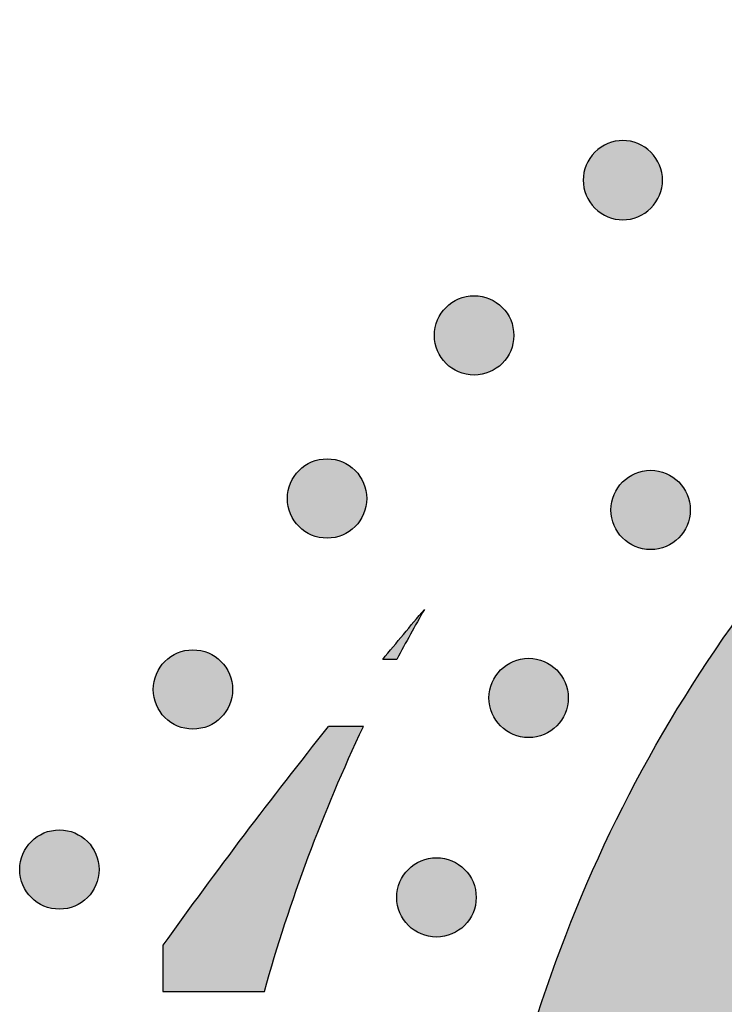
# Model space of a CAD drawing. Header units: millimetres. Extents: x -3873 to -97, y 912 to 4165.
# Tile 633 of 656: x -542 to -511, y 4055 to 4099. Entities that reach past the tile are written whole.
import ezdxf

# ---------------------------------------------------------------- set-up
doc = ezdxf.new("R2010")
doc.units = ezdxf.units.MM
doc.layers.add('pattern', color=7, linetype='Continuous', true_color=0x000000)

msp = doc.modelspace()

# ---------------------------------------------------------------- hatches: boundary and pattern name
at = {"layer": 'pattern'}
for points in [[(-415.6, 4090.571), (-409.846, 4075.546), (-424.072, 4081.112), (-426.581, 4082.047), (-429.127, 4082.903), (-431.709, 4083.678), (-434.321, 4084.37), (-436.961, 4084.978), (-439.623, 4085.5), (-442.304, 4085.934), (-444.999, 4086.281), (-447.704, 4086.538), (-450.414, 4086.707), (-453.126, 4086.786), (-455.834, 4086.776), (-458.535, 4086.678), (-461.224, 4086.492), (-463.897, 4086.22), (-466.55, 4085.862), (-467.544, 4085.702), (-468.538, 4085.522), (-469.531, 4085.321), (-470.522, 4085.101), (-471.511, 4084.86), (-472.497, 4084.6), (-473.48, 4084.319), (-474.458, 4084.018), (-475.432, 4083.698), (-476.401, 4083.358), (-477.364, 4082.997), (-478.321, 4082.618), (-479.271, 4082.219), (-480.213, 4081.801), (-481.146, 4081.364), (-482.071, 4080.908), (-482.987, 4080.434), (-483.893, 4079.941), (-484.789, 4079.431), (-485.673, 4078.904), (-486.546, 4078.359), (-487.408, 4077.797), (-488.256, 4077.219), (-489.092, 4076.626), (-489.915, 4076.016), (-490.724, 4075.392), (-491.519, 4074.753), (-492.3, 4074.099), (-493.065, 4073.432), (-493.815, 4072.752), (-494.55, 4072.059), (-495.269, 4071.354), (-495.974, 4070.635), (-496.667, 4069.9), (-497.347, 4069.15), (-498.014, 4068.384), (-498.668, 4067.604), (-499.307, 4066.809), (-499.931, 4066), (-500.541, 4065.177), (-501.135, 4064.341), (-501.713, 4063.492), (-502.274, 4062.631), (-502.819, 4061.758), (-503.347, 4060.873), (-503.857, 4059.978), (-504.349, 4059.072), (-504.823, 4058.156), (-505.279, 4057.231), (-505.716, 4056.297), (-506.134, 4055.355), (-506.533, 4054.406), (-506.913, 4053.449), (-507.273, 4052.486), (-507.613, 4051.517), (-507.934, 4050.543), (-508.234, 4049.564), (-508.515, 4048.582), (-508.776, 4047.596), (-509.016, 4046.607), (-509.237, 4045.615), (-509.437, 4044.623), (-509.617, 4043.629), (-509.778, 4042.635), (-510.135, 4039.982), (-510.408, 4037.309), (-510.593, 4034.62), (-510.691, 4031.919), (-510.701, 4029.211), (-510.622, 4026.499), (-510.453, 4023.789), (-510.196, 4021.084), (-509.849, 4018.388), (-509.415, 4015.708), (-508.893, 4013.045), (-508.285, 4010.406), (-507.593, 4007.794), (-506.818, 4005.212), (-505.962, 4002.665), (-505.027, 4000.157), (-499.461, 3985.93), (-514.486, 3991.685), (-515.152, 3993.211), (-515.792, 3994.753), (-516.406, 3996.309), (-516.993, 3997.88), (-517.554, 3999.463), (-518.088, 4001.059), (-518.593, 4002.666), (-519.071, 4004.285), (-519.521, 4005.914), (-519.941, 4007.553), (-520.333, 4009.201), (-520.696, 4010.856), (-521.029, 4012.519), (-521.332, 4014.189), (-521.605, 4015.864), (-521.848, 4017.544), (-522.062, 4019.228), (-522.244, 4020.915), (-522.397, 4022.605), (-522.519, 4024.297), (-522.611, 4025.989), (-522.672, 4027.682), (-522.704, 4029.373), (-522.705, 4031.063), (-522.675, 4032.751), (-522.616, 4034.435), (-522.527, 4036.115), (-522.409, 4037.791), (-522.261, 4039.461), (-522.083, 4041.125), (-521.877, 4042.781), (-521.643, 4044.43), (-521.445, 4045.656), (-521.223, 4046.881), (-520.975, 4048.105), (-520.704, 4049.327), (-520.407, 4050.546), (-520.086, 4051.762), (-519.74, 4052.974), (-519.369, 4054.181), (-518.974, 4055.382), (-518.554, 4056.576), (-518.11, 4057.764), (-517.642, 4058.943), (-517.15, 4060.114), (-516.635, 4061.275), (-516.096, 4062.427), (-515.534, 4063.567), (-514.949, 4064.696), (-514.342, 4065.813), (-513.713, 4066.917), (-513.063, 4068.008), (-512.391, 4069.084), (-511.699, 4070.146), (-510.986, 4071.193), (-510.254, 4072.224), (-509.503, 4073.238), (-508.733, 4074.236), (-507.945, 4075.216), (-507.139, 4076.178), (-506.317, 4077.122), (-505.478, 4078.047), (-504.624, 4078.953), (-503.755, 4079.839), (-502.868, 4080.709), (-501.962, 4081.563), (-501.037, 4082.402), (-500.093, 4083.224), (-499.131, 4084.029), (-498.151, 4084.818), (-497.153, 4085.588), (-496.139, 4086.339), (-495.108, 4087.071), (-494.062, 4087.784), (-493, 4088.476), (-491.923, 4089.148), (-490.832, 4089.798), (-489.728, 4090.427), (-488.611, 4091.034), (-487.482, 4091.619), (-486.342, 4092.181), (-485.19, 4092.72), (-484.029, 4093.235), (-482.858, 4093.727), (-481.679, 4094.195), (-480.491, 4094.639), (-479.297, 4095.059), (-478.096, 4095.454), (-476.889, 4095.825), (-475.677, 4096.171), (-474.462, 4096.492), (-473.242, 4096.788), (-472.02, 4097.06), (-470.796, 4097.307), (-469.571, 4097.53), (-468.345, 4097.727), (-466.696, 4097.962), (-465.04, 4098.168), (-463.376, 4098.345), (-461.706, 4098.493), (-460.031, 4098.612), (-458.35, 4098.701), (-456.666, 4098.76), (-454.978, 4098.789), (-453.288, 4098.788), (-451.597, 4098.757), (-449.904, 4098.696), (-448.212, 4098.604), (-446.521, 4098.482), (-444.831, 4098.329), (-443.143, 4098.146), (-441.459, 4097.933), (-439.779, 4097.69), (-438.104, 4097.417), (-436.434, 4097.113), (-434.771, 4096.78), (-433.116, 4096.418), (-431.468, 4096.026), (-429.83, 4095.605), (-428.2, 4095.156), (-426.582, 4094.678), (-424.974, 4094.172), (-423.378, 4093.639), (-421.795, 4093.078), (-420.225, 4092.49), (-418.668, 4091.876), (-417.126, 4091.236)], [(-514.274, 4090.358), (-514.246, 4090.387), (-514.219, 4090.416), (-514.192, 4090.445), (-514.166, 4090.476), (-514.14, 4090.508), (-514.115, 4090.54), (-514.09, 4090.573), (-514.066, 4090.607), (-514.043, 4090.642), (-514.02, 4090.678), (-513.998, 4090.715), (-513.977, 4090.752), (-513.957, 4090.79), (-513.937, 4090.829), (-513.918, 4090.868), (-513.9, 4090.908), (-513.883, 4090.949), (-513.867, 4090.99), (-513.852, 4091.032), (-513.838, 4091.074), (-513.825, 4091.117), (-513.813, 4091.161), (-513.802, 4091.205), (-513.792, 4091.249), (-513.783, 4091.294), (-513.775, 4091.339), (-513.769, 4091.384), (-513.764, 4091.429), (-513.76, 4091.475), (-513.757, 4091.521), (-513.755, 4091.567), (-513.754, 4091.612), (-513.755, 4091.658), (-513.757, 4091.704), (-513.76, 4091.75), (-513.764, 4091.796), (-513.769, 4091.841), (-513.775, 4091.886), (-513.783, 4091.931), (-513.792, 4091.976), (-513.802, 4092.02), (-513.813, 4092.064), (-513.825, 4092.107), (-513.838, 4092.15), (-513.852, 4092.193), (-513.867, 4092.235), (-513.883, 4092.276), (-513.9, 4092.317), (-513.918, 4092.357), (-513.937, 4092.396), (-513.957, 4092.435), (-513.977, 4092.473), (-513.998, 4092.51), (-514.02, 4092.547), (-514.043, 4092.582), (-514.066, 4092.617), (-514.09, 4092.651), (-514.115, 4092.685), (-514.14, 4092.717), (-514.166, 4092.749), (-514.192, 4092.779), (-514.219, 4092.809), (-514.246, 4092.838), (-514.274, 4092.866), (-514.302, 4092.894), (-514.331, 4092.921), (-514.361, 4092.948), (-514.391, 4092.974), (-514.423, 4093), (-514.455, 4093.025), (-514.489, 4093.05), (-514.523, 4093.074), (-514.558, 4093.097), (-514.593, 4093.12), (-514.63, 4093.142), (-514.667, 4093.163), (-514.705, 4093.184), (-514.744, 4093.203), (-514.783, 4093.222), (-514.823, 4093.24), (-514.864, 4093.257), (-514.905, 4093.273), (-514.947, 4093.288), (-514.99, 4093.302), (-515.033, 4093.315), (-515.076, 4093.327), (-515.12, 4093.338), (-515.164, 4093.348), (-515.209, 4093.357), (-515.254, 4093.365), (-515.299, 4093.371), (-515.345, 4093.376), (-515.39, 4093.381), (-515.436, 4093.383), (-515.482, 4093.385), (-515.528, 4093.386), (-515.574, 4093.385), (-515.619, 4093.383), (-515.665, 4093.381), (-515.711, 4093.376), (-515.756, 4093.371), (-515.801, 4093.365), (-515.846, 4093.357), (-515.891, 4093.348), (-515.935, 4093.338), (-515.979, 4093.327), (-516.023, 4093.315), (-516.066, 4093.302), (-516.108, 4093.288), (-516.15, 4093.273), (-516.191, 4093.257), (-516.232, 4093.24), (-516.272, 4093.222), (-516.312, 4093.203), (-516.35, 4093.184), (-516.388, 4093.163), (-516.425, 4093.142), (-516.462, 4093.12), (-516.498, 4093.097), (-516.533, 4093.074), (-516.567, 4093.05), (-516.6, 4093.025), (-516.632, 4093), (-516.664, 4092.974), (-516.695, 4092.948), (-516.725, 4092.921), (-516.754, 4092.894), (-516.782, 4092.866), (-516.809, 4092.838), (-516.836, 4092.809), (-516.863, 4092.779), (-516.889, 4092.749), (-516.915, 4092.717), (-516.94, 4092.685), (-516.965, 4092.651), (-516.989, 4092.617), (-517.012, 4092.582), (-517.035, 4092.547), (-517.057, 4092.51), (-517.078, 4092.473), (-517.099, 4092.435), (-517.119, 4092.396), (-517.137, 4092.357), (-517.155, 4092.317), (-517.172, 4092.276), (-517.188, 4092.235), (-517.203, 4092.193), (-517.218, 4092.15), (-517.231, 4092.107), (-517.243, 4092.064), (-517.254, 4092.02), (-517.264, 4091.976), (-517.272, 4091.931), (-517.28, 4091.886), (-517.286, 4091.841), (-517.292, 4091.796), (-517.296, 4091.75), (-517.299, 4091.704), (-517.301, 4091.658), (-517.301, 4091.612), (-517.301, 4091.567), (-517.299, 4091.521), (-517.296, 4091.475), (-517.292, 4091.429), (-517.286, 4091.384), (-517.28, 4091.339), (-517.272, 4091.294), (-517.264, 4091.249), (-517.254, 4091.205), (-517.243, 4091.161), (-517.231, 4091.117), (-517.218, 4091.074), (-517.203, 4091.032), (-517.188, 4090.99), (-517.172, 4090.949), (-517.155, 4090.908), (-517.137, 4090.868), (-517.119, 4090.829), (-517.099, 4090.79), (-517.078, 4090.752), (-517.057, 4090.715), (-517.035, 4090.678), (-517.012, 4090.642), (-516.989, 4090.607), (-516.965, 4090.573), (-516.94, 4090.54), (-516.915, 4090.508), (-516.889, 4090.476), (-516.863, 4090.445), (-516.836, 4090.416), (-516.809, 4090.387), (-516.782, 4090.358), (-516.754, 4090.331), (-516.725, 4090.304), (-516.695, 4090.277), (-516.664, 4090.251), (-516.632, 4090.225), (-516.6, 4090.2), (-516.567, 4090.175), (-516.533, 4090.151), (-516.498, 4090.128), (-516.462, 4090.105), (-516.425, 4090.083), (-516.388, 4090.062), (-516.35, 4090.041), (-516.312, 4090.022), (-516.272, 4090.003), (-516.232, 4089.985), (-516.191, 4089.968), (-516.15, 4089.952), (-516.108, 4089.937), (-516.066, 4089.922), (-516.023, 4089.909), (-515.979, 4089.897), (-515.935, 4089.886), (-515.891, 4089.877), (-515.846, 4089.868), (-515.801, 4089.86), (-515.756, 4089.854), (-515.711, 4089.848), (-515.665, 4089.844), (-515.619, 4089.841), (-515.574, 4089.84), (-515.528, 4089.839), (-515.482, 4089.84), (-515.436, 4089.841), (-515.39, 4089.844), (-515.345, 4089.848), (-515.299, 4089.854), (-515.254, 4089.86), (-515.209, 4089.868), (-515.164, 4089.877), (-515.12, 4089.886), (-515.076, 4089.897), (-515.033, 4089.909), (-514.99, 4089.922), (-514.947, 4089.937), (-514.905, 4089.952), (-514.864, 4089.968), (-514.823, 4089.985), (-514.783, 4090.003), (-514.744, 4090.022), (-514.705, 4090.041), (-514.667, 4090.062), (-514.63, 4090.083), (-514.593, 4090.105), (-514.558, 4090.128), (-514.523, 4090.151), (-514.489, 4090.175), (-514.455, 4090.2), (-514.423, 4090.225), (-514.391, 4090.251), (-514.361, 4090.277), (-514.331, 4090.304), (-514.302, 4090.331)], [(-520.923, 4085.92), (-520.951, 4085.948), (-520.98, 4085.975), (-521.01, 4086.002), (-521.041, 4086.028), (-521.072, 4086.054), (-521.105, 4086.079), (-521.138, 4086.104), (-521.172, 4086.128), (-521.207, 4086.151), (-521.243, 4086.174), (-521.279, 4086.196), (-521.316, 4086.217), (-521.355, 4086.238), (-521.393, 4086.257), (-521.433, 4086.276), (-521.473, 4086.294), (-521.513, 4086.311), (-521.555, 4086.327), (-521.597, 4086.342), (-521.639, 4086.356), (-521.682, 4086.37), (-521.726, 4086.382), (-521.77, 4086.393), (-521.814, 4086.402), (-521.859, 4086.411), (-521.904, 4086.419), (-521.949, 4086.425), (-521.994, 4086.431), (-522.04, 4086.435), (-522.086, 4086.438), (-522.132, 4086.44), (-522.177, 4086.44), (-522.223, 4086.44), (-522.269, 4086.438), (-522.315, 4086.435), (-522.361, 4086.431), (-522.406, 4086.425), (-522.451, 4086.419), (-522.496, 4086.411), (-522.541, 4086.402), (-522.585, 4086.393), (-522.629, 4086.382), (-522.673, 4086.37), (-522.716, 4086.356), (-522.758, 4086.342), (-522.8, 4086.327), (-522.841, 4086.311), (-522.882, 4086.294), (-522.922, 4086.276), (-522.962, 4086.257), (-523, 4086.238), (-523.038, 4086.217), (-523.076, 4086.196), (-523.112, 4086.174), (-523.148, 4086.151), (-523.183, 4086.128), (-523.217, 4086.104), (-523.25, 4086.079), (-523.283, 4086.054), (-523.314, 4086.028), (-523.345, 4086.002), (-523.375, 4085.975), (-523.404, 4085.948), (-523.432, 4085.92), (-523.46, 4085.892), (-523.487, 4085.863), (-523.513, 4085.833), (-523.54, 4085.803), (-523.566, 4085.771), (-523.591, 4085.739), (-523.615, 4085.705), (-523.639, 4085.671), (-523.663, 4085.636), (-523.686, 4085.601), (-523.708, 4085.564), (-523.729, 4085.527), (-523.749, 4085.489), (-523.769, 4085.45), (-523.788, 4085.411), (-523.806, 4085.371), (-523.823, 4085.33), (-523.839, 4085.288), (-523.854, 4085.246), (-523.868, 4085.204), (-523.881, 4085.161), (-523.893, 4085.118), (-523.904, 4085.074), (-523.914, 4085.029), (-523.923, 4084.985), (-523.93, 4084.94), (-523.937, 4084.895), (-523.942, 4084.849), (-523.946, 4084.803), (-523.949, 4084.758), (-523.951, 4084.712), (-523.952, 4084.666), (-523.951, 4084.62), (-523.949, 4084.574), (-523.946, 4084.528), (-523.942, 4084.483), (-523.937, 4084.437), (-523.93, 4084.392), (-523.923, 4084.347), (-523.914, 4084.302), (-523.904, 4084.258), (-523.893, 4084.214), (-523.881, 4084.171), (-523.868, 4084.128), (-523.854, 4084.085), (-523.839, 4084.043), (-523.823, 4084.002), (-523.806, 4083.961), (-523.788, 4083.921), (-523.769, 4083.882), (-523.749, 4083.843), (-523.729, 4083.805), (-523.708, 4083.768), (-523.686, 4083.731), (-523.663, 4083.695), (-523.639, 4083.66), (-523.615, 4083.626), (-523.591, 4083.593), (-523.566, 4083.561), (-523.54, 4083.529), (-523.513, 4083.498), (-523.487, 4083.468), (-523.46, 4083.439), (-523.432, 4083.411), (-523.404, 4083.384), (-523.375, 4083.356), (-523.345, 4083.33), (-523.314, 4083.304), (-523.283, 4083.278), (-523.25, 4083.253), (-523.217, 4083.228), (-523.183, 4083.204), (-523.148, 4083.18), (-523.112, 4083.158), (-523.076, 4083.136), (-523.038, 4083.114), (-523, 4083.094), (-522.962, 4083.074), (-522.922, 4083.055), (-522.882, 4083.037), (-522.841, 4083.02), (-522.8, 4083.004), (-522.758, 4082.989), (-522.716, 4082.975), (-522.673, 4082.962), (-522.629, 4082.95), (-522.585, 4082.939), (-522.541, 4082.929), (-522.496, 4082.92), (-522.451, 4082.913), (-522.406, 4082.906), (-522.361, 4082.901), (-522.315, 4082.897), (-522.269, 4082.894), (-522.223, 4082.892), (-522.177, 4082.891), (-522.132, 4082.892), (-522.086, 4082.894), (-522.04, 4082.897), (-521.994, 4082.901), (-521.949, 4082.906), (-521.904, 4082.913), (-521.859, 4082.92), (-521.814, 4082.929), (-521.77, 4082.939), (-521.726, 4082.95), (-521.682, 4082.962), (-521.639, 4082.975), (-521.597, 4082.989), (-521.555, 4083.004), (-521.513, 4083.02), (-521.473, 4083.037), (-521.433, 4083.055), (-521.393, 4083.074), (-521.355, 4083.094), (-521.316, 4083.114), (-521.279, 4083.136), (-521.243, 4083.158), (-521.207, 4083.18), (-521.172, 4083.204), (-521.138, 4083.228), (-521.105, 4083.253), (-521.072, 4083.278), (-521.041, 4083.304), (-521.01, 4083.33), (-520.98, 4083.356), (-520.951, 4083.384), (-520.923, 4083.411), (-520.895, 4083.439), (-520.868, 4083.468), (-520.841, 4083.498), (-520.815, 4083.529), (-520.789, 4083.561), (-520.764, 4083.593), (-520.74, 4083.626), (-520.716, 4083.66), (-520.692, 4083.695), (-520.669, 4083.731), (-520.647, 4083.768), (-520.626, 4083.805), (-520.606, 4083.843), (-520.586, 4083.882), (-520.567, 4083.921), (-520.549, 4083.961), (-520.532, 4084.002), (-520.516, 4084.043), (-520.501, 4084.085), (-520.487, 4084.128), (-520.474, 4084.171), (-520.462, 4084.214), (-520.451, 4084.258), (-520.441, 4084.302), (-520.432, 4084.347), (-520.424, 4084.392), (-520.418, 4084.437), (-520.413, 4084.483), (-520.409, 4084.528), (-520.406, 4084.574), (-520.404, 4084.62), (-520.403, 4084.666), (-520.404, 4084.712), (-520.406, 4084.758), (-520.409, 4084.803), (-520.413, 4084.849), (-520.418, 4084.895), (-520.424, 4084.94), (-520.432, 4084.985), (-520.441, 4085.029), (-520.451, 4085.074), (-520.462, 4085.118), (-520.474, 4085.161), (-520.487, 4085.204), (-520.501, 4085.246), (-520.516, 4085.288), (-520.532, 4085.33), (-520.549, 4085.371), (-520.567, 4085.411), (-520.586, 4085.45), (-520.606, 4085.489), (-520.626, 4085.527), (-520.647, 4085.564), (-520.669, 4085.601), (-520.692, 4085.636), (-520.716, 4085.671), (-520.74, 4085.705), (-520.764, 4085.739), (-520.789, 4085.771), (-520.815, 4085.803), (-520.841, 4085.833), (-520.868, 4085.863), (-520.895, 4085.892)], [(-527.494, 4078.626), (-527.523, 4078.653), (-527.552, 4078.68), (-527.581, 4078.707), (-527.612, 4078.733), (-527.644, 4078.759), (-527.676, 4078.784), (-527.71, 4078.809), (-527.744, 4078.833), (-527.779, 4078.856), (-527.814, 4078.879), (-527.851, 4078.901), (-527.888, 4078.922), (-527.926, 4078.943), (-527.965, 4078.963), (-528.004, 4078.981), (-528.044, 4078.999), (-528.085, 4079.016), (-528.126, 4079.032), (-528.168, 4079.048), (-528.211, 4079.062), (-528.254, 4079.075), (-528.297, 4079.087), (-528.341, 4079.098), (-528.385, 4079.108), (-528.43, 4079.116), (-528.475, 4079.124), (-528.52, 4079.13), (-528.566, 4079.136), (-528.611, 4079.14), (-528.657, 4079.143), (-528.703, 4079.145), (-528.749, 4079.145), (-528.795, 4079.145), (-528.841, 4079.143), (-528.887, 4079.14), (-528.932, 4079.136), (-528.978, 4079.13), (-529.023, 4079.124), (-529.068, 4079.116), (-529.113, 4079.108), (-529.157, 4079.098), (-529.201, 4079.087), (-529.244, 4079.075), (-529.287, 4079.062), (-529.33, 4079.048), (-529.372, 4079.032), (-529.413, 4079.016), (-529.454, 4078.999), (-529.494, 4078.981), (-529.533, 4078.963), (-529.572, 4078.943), (-529.61, 4078.922), (-529.647, 4078.901), (-529.684, 4078.879), (-529.719, 4078.856), (-529.754, 4078.833), (-529.788, 4078.809), (-529.822, 4078.784), (-529.854, 4078.759), (-529.886, 4078.733), (-529.917, 4078.707), (-529.946, 4078.68), (-529.975, 4078.653), (-530.004, 4078.626), (-530.031, 4078.597), (-530.058, 4078.568), (-530.085, 4078.539), (-530.111, 4078.508), (-530.137, 4078.476), (-530.162, 4078.444), (-530.187, 4078.41), (-530.211, 4078.376), (-530.234, 4078.341), (-530.257, 4078.306), (-530.279, 4078.269), (-530.3, 4078.232), (-530.321, 4078.194), (-530.341, 4078.155), (-530.359, 4078.116), (-530.377, 4078.076), (-530.394, 4078.035), (-530.41, 4077.994), (-530.426, 4077.952), (-530.44, 4077.909), (-530.453, 4077.866), (-530.465, 4077.823), (-530.476, 4077.779), (-530.486, 4077.735), (-530.494, 4077.69), (-530.502, 4077.645), (-530.508, 4077.6), (-530.514, 4077.554), (-530.518, 4077.509), (-530.521, 4077.463), (-530.523, 4077.417), (-530.523, 4077.371), (-530.523, 4077.325), (-530.521, 4077.279), (-530.518, 4077.233), (-530.514, 4077.188), (-530.508, 4077.142), (-530.502, 4077.097), (-530.494, 4077.052), (-530.486, 4077.007), (-530.476, 4076.963), (-530.465, 4076.919), (-530.453, 4076.876), (-530.44, 4076.833), (-530.426, 4076.79), (-530.41, 4076.748), (-530.394, 4076.707), (-530.377, 4076.666), (-530.359, 4076.626), (-530.341, 4076.587), (-530.321, 4076.548), (-530.3, 4076.51), (-530.279, 4076.473), (-530.257, 4076.436), (-530.234, 4076.401), (-530.211, 4076.366), (-530.187, 4076.331), (-530.162, 4076.298), (-530.137, 4076.266), (-530.111, 4076.234), (-530.085, 4076.203), (-530.058, 4076.174), (-530.031, 4076.145), (-530.004, 4076.116), (-529.975, 4076.089), (-529.946, 4076.062), (-529.917, 4076.035), (-529.886, 4076.009), (-529.854, 4075.983), (-529.822, 4075.958), (-529.788, 4075.933), (-529.754, 4075.909), (-529.719, 4075.886), (-529.684, 4075.863), (-529.647, 4075.841), (-529.61, 4075.82), (-529.572, 4075.799), (-529.533, 4075.779), (-529.494, 4075.761), (-529.454, 4075.743), (-529.413, 4075.726), (-529.372, 4075.71), (-529.33, 4075.694), (-529.287, 4075.68), (-529.244, 4075.667), (-529.201, 4075.655), (-529.157, 4075.644), (-529.113, 4075.634), (-529.068, 4075.626), (-529.023, 4075.618), (-528.978, 4075.611), (-528.932, 4075.606), (-528.887, 4075.602), (-528.841, 4075.599), (-528.795, 4075.597), (-528.749, 4075.597), (-528.703, 4075.597), (-528.657, 4075.599), (-528.611, 4075.602), (-528.566, 4075.606), (-528.52, 4075.611), (-528.475, 4075.618), (-528.43, 4075.626), (-528.385, 4075.634), (-528.341, 4075.644), (-528.297, 4075.655), (-528.254, 4075.667), (-528.211, 4075.68), (-528.168, 4075.694), (-528.126, 4075.71), (-528.085, 4075.726), (-528.044, 4075.743), (-528.004, 4075.761), (-527.965, 4075.779), (-527.926, 4075.799), (-527.888, 4075.82), (-527.851, 4075.841), (-527.814, 4075.863), (-527.779, 4075.886), (-527.744, 4075.909), (-527.71, 4075.933), (-527.676, 4075.958), (-527.644, 4075.983), (-527.612, 4076.009), (-527.581, 4076.035), (-527.552, 4076.062), (-527.523, 4076.089), (-527.494, 4076.116), (-527.467, 4076.145), (-527.44, 4076.174), (-527.413, 4076.203), (-527.387, 4076.234), (-527.361, 4076.266), (-527.336, 4076.298), (-527.311, 4076.331), (-527.287, 4076.366), (-527.264, 4076.401), (-527.241, 4076.436), (-527.219, 4076.473), (-527.198, 4076.51), (-527.177, 4076.548), (-527.157, 4076.587), (-527.139, 4076.626), (-527.121, 4076.666), (-527.104, 4076.707), (-527.088, 4076.748), (-527.072, 4076.79), (-527.058, 4076.833), (-527.045, 4076.876), (-527.033, 4076.919), (-527.022, 4076.963), (-527.012, 4077.007), (-527.004, 4077.052), (-526.996, 4077.097), (-526.99, 4077.142), (-526.984, 4077.188), (-526.98, 4077.233), (-526.977, 4077.279), (-526.975, 4077.325), (-526.975, 4077.371), (-526.975, 4077.417), (-526.977, 4077.463), (-526.98, 4077.509), (-526.984, 4077.554), (-526.99, 4077.6), (-526.996, 4077.645), (-527.004, 4077.69), (-527.012, 4077.735), (-527.022, 4077.779), (-527.033, 4077.823), (-527.045, 4077.866), (-527.058, 4077.909), (-527.072, 4077.952), (-527.088, 4077.994), (-527.104, 4078.035), (-527.121, 4078.076), (-527.139, 4078.116), (-527.157, 4078.155), (-527.177, 4078.194), (-527.198, 4078.232), (-527.219, 4078.269), (-527.241, 4078.306), (-527.264, 4078.341), (-527.287, 4078.376), (-527.311, 4078.41), (-527.336, 4078.444), (-527.361, 4078.476), (-527.387, 4078.508), (-527.413, 4078.539), (-527.44, 4078.568), (-527.467, 4078.597)], [(-513.032, 4078.114), (-513.06, 4078.141), (-513.09, 4078.168), (-513.119, 4078.195), (-513.15, 4078.221), (-513.182, 4078.247), (-513.214, 4078.272), (-513.247, 4078.297), (-513.282, 4078.321), (-513.316, 4078.344), (-513.352, 4078.367), (-513.389, 4078.389), (-513.426, 4078.41), (-513.464, 4078.431), (-513.503, 4078.451), (-513.542, 4078.469), (-513.582, 4078.487), (-513.623, 4078.504), (-513.664, 4078.521), (-513.706, 4078.536), (-513.749, 4078.55), (-513.792, 4078.563), (-513.835, 4078.575), (-513.879, 4078.586), (-513.923, 4078.596), (-513.968, 4078.604), (-514.013, 4078.612), (-514.058, 4078.619), (-514.104, 4078.624), (-514.149, 4078.628), (-514.195, 4078.631), (-514.241, 4078.633), (-514.287, 4078.633), (-514.333, 4078.633), (-514.379, 4078.631), (-514.425, 4078.628), (-514.47, 4078.624), (-514.516, 4078.619), (-514.561, 4078.612), (-514.606, 4078.604), (-514.651, 4078.596), (-514.695, 4078.586), (-514.739, 4078.575), (-514.782, 4078.563), (-514.825, 4078.55), (-514.868, 4078.536), (-514.91, 4078.521), (-514.951, 4078.504), (-514.992, 4078.487), (-515.032, 4078.469), (-515.071, 4078.451), (-515.11, 4078.431), (-515.148, 4078.41), (-515.185, 4078.389), (-515.222, 4078.367), (-515.257, 4078.344), (-515.292, 4078.321), (-515.326, 4078.297), (-515.36, 4078.272), (-515.392, 4078.247), (-515.424, 4078.221), (-515.455, 4078.195), (-515.484, 4078.168), (-515.513, 4078.141), (-515.542, 4078.114), (-515.569, 4078.085), (-515.596, 4078.056), (-515.623, 4078.027), (-515.649, 4077.996), (-515.675, 4077.964), (-515.7, 4077.932), (-515.725, 4077.899), (-515.749, 4077.864), (-515.772, 4077.829), (-515.795, 4077.794), (-515.817, 4077.757), (-515.838, 4077.72), (-515.859, 4077.682), (-515.879, 4077.643), (-515.897, 4077.604), (-515.915, 4077.564), (-515.932, 4077.523), (-515.948, 4077.482), (-515.964, 4077.44), (-515.978, 4077.397), (-515.991, 4077.354), (-516.003, 4077.311), (-516.014, 4077.267), (-516.024, 4077.223), (-516.032, 4077.178), (-516.04, 4077.133), (-516.046, 4077.088), (-516.052, 4077.042), (-516.056, 4076.997), (-516.059, 4076.951), (-516.061, 4076.905), (-516.061, 4076.859), (-516.061, 4076.813), (-516.059, 4076.767), (-516.056, 4076.721), (-516.052, 4076.676), (-516.046, 4076.63), (-516.04, 4076.585), (-516.032, 4076.54), (-516.024, 4076.495), (-516.014, 4076.451), (-516.003, 4076.407), (-515.991, 4076.364), (-515.978, 4076.321), (-515.964, 4076.278), (-515.948, 4076.236), (-515.932, 4076.195), (-515.915, 4076.154), (-515.897, 4076.114), (-515.879, 4076.075), (-515.859, 4076.036), (-515.838, 4075.998), (-515.817, 4075.961), (-515.795, 4075.924), (-515.772, 4075.889), (-515.749, 4075.854), (-515.725, 4075.82), (-515.7, 4075.786), (-515.675, 4075.754), (-515.649, 4075.722), (-515.623, 4075.691), (-515.596, 4075.662), (-515.569, 4075.633), (-515.542, 4075.604), (-515.513, 4075.577), (-515.484, 4075.55), (-515.455, 4075.523), (-515.424, 4075.497), (-515.392, 4075.471), (-515.36, 4075.446), (-515.326, 4075.421), (-515.292, 4075.397), (-515.257, 4075.374), (-515.222, 4075.351), (-515.185, 4075.329), (-515.148, 4075.308), (-515.11, 4075.287), (-515.071, 4075.267), (-515.032, 4075.249), (-514.992, 4075.231), (-514.951, 4075.214), (-514.91, 4075.198), (-514.868, 4075.182), (-514.825, 4075.168), (-514.782, 4075.155), (-514.739, 4075.143), (-514.695, 4075.132), (-514.651, 4075.122), (-514.606, 4075.114), (-514.561, 4075.106), (-514.516, 4075.1), (-514.47, 4075.094), (-514.425, 4075.09), (-514.379, 4075.087), (-514.333, 4075.085), (-514.287, 4075.085), (-514.241, 4075.085), (-514.195, 4075.087), (-514.149, 4075.09), (-514.104, 4075.094), (-514.058, 4075.1), (-514.013, 4075.106), (-513.968, 4075.114), (-513.923, 4075.122), (-513.879, 4075.132), (-513.835, 4075.143), (-513.792, 4075.155), (-513.749, 4075.168), (-513.706, 4075.182), (-513.664, 4075.198), (-513.623, 4075.214), (-513.582, 4075.231), (-513.542, 4075.249), (-513.503, 4075.267), (-513.464, 4075.287), (-513.426, 4075.308), (-513.389, 4075.329), (-513.352, 4075.351), (-513.316, 4075.374), (-513.282, 4075.397), (-513.247, 4075.421), (-513.214, 4075.446), (-513.182, 4075.471), (-513.15, 4075.497), (-513.119, 4075.523), (-513.09, 4075.55), (-513.06, 4075.577), (-513.032, 4075.604), (-513.005, 4075.633), (-512.978, 4075.662), (-512.951, 4075.691), (-512.925, 4075.722), (-512.899, 4075.754), (-512.874, 4075.786), (-512.849, 4075.82), (-512.825, 4075.854), (-512.802, 4075.889), (-512.779, 4075.924), (-512.757, 4075.961), (-512.736, 4075.998), (-512.715, 4076.036), (-512.695, 4076.075), (-512.677, 4076.114), (-512.659, 4076.154), (-512.642, 4076.195), (-512.625, 4076.236), (-512.61, 4076.278), (-512.596, 4076.321), (-512.583, 4076.364), (-512.571, 4076.407), (-512.56, 4076.451), (-512.55, 4076.495), (-512.542, 4076.54), (-512.534, 4076.585), (-512.527, 4076.63), (-512.522, 4076.676), (-512.518, 4076.721), (-512.515, 4076.767), (-512.513, 4076.813), (-512.513, 4076.859), (-512.513, 4076.905), (-512.515, 4076.951), (-512.518, 4076.997), (-512.522, 4077.042), (-512.527, 4077.088), (-512.534, 4077.133), (-512.542, 4077.178), (-512.55, 4077.223), (-512.56, 4077.267), (-512.571, 4077.311), (-512.583, 4077.354), (-512.596, 4077.397), (-512.61, 4077.44), (-512.625, 4077.482), (-512.642, 4077.523), (-512.659, 4077.564), (-512.677, 4077.604), (-512.695, 4077.643), (-512.715, 4077.682), (-512.736, 4077.72), (-512.757, 4077.757), (-512.779, 4077.794), (-512.802, 4077.829), (-512.825, 4077.864), (-512.849, 4077.899), (-512.874, 4077.932), (-512.899, 4077.964), (-512.925, 4077.996), (-512.951, 4078.027), (-512.978, 4078.056), (-513.005, 4078.085)], [(-526.261, 4070.176), (-524.399, 4072.409), (-525.626, 4070.176)], [(-533.491, 4070.084), (-533.519, 4070.111), (-533.548, 4070.139), (-533.578, 4070.165), (-533.608, 4070.192), (-533.64, 4070.217), (-533.673, 4070.242), (-533.706, 4070.267), (-533.74, 4070.291), (-533.775, 4070.315), (-533.811, 4070.337), (-533.847, 4070.359), (-533.884, 4070.381), (-533.922, 4070.401), (-533.961, 4070.421), (-534, 4070.44), (-534.041, 4070.458), (-534.081, 4070.475), (-534.123, 4070.491), (-534.165, 4070.506), (-534.207, 4070.52), (-534.25, 4070.533), (-534.294, 4070.545), (-534.337, 4070.556), (-534.382, 4070.566), (-534.426, 4070.575), (-534.471, 4070.582), (-534.517, 4070.589), (-534.562, 4070.594), (-534.608, 4070.598), (-534.653, 4070.601), (-534.699, 4070.603), (-534.745, 4070.604), (-534.791, 4070.603), (-534.837, 4070.601), (-534.883, 4070.598), (-534.929, 4070.594), (-534.974, 4070.589), (-535.019, 4070.582), (-535.064, 4070.575), (-535.109, 4070.566), (-535.153, 4070.556), (-535.197, 4070.545), (-535.241, 4070.533), (-535.284, 4070.52), (-535.326, 4070.506), (-535.368, 4070.491), (-535.409, 4070.475), (-535.45, 4070.458), (-535.49, 4070.44), (-535.53, 4070.421), (-535.568, 4070.401), (-535.606, 4070.381), (-535.644, 4070.359), (-535.68, 4070.337), (-535.716, 4070.315), (-535.751, 4070.291), (-535.785, 4070.267), (-535.818, 4070.242), (-535.851, 4070.217), (-535.882, 4070.192), (-535.913, 4070.165), (-535.943, 4070.139), (-535.972, 4070.111), (-536, 4070.084), (-536.027, 4070.056), (-536.055, 4070.027), (-536.081, 4069.997), (-536.108, 4069.966), (-536.133, 4069.934), (-536.159, 4069.902), (-536.183, 4069.869), (-536.207, 4069.835), (-536.231, 4069.8), (-536.253, 4069.764), (-536.275, 4069.727), (-536.297, 4069.69), (-536.317, 4069.652), (-536.337, 4069.613), (-536.356, 4069.574), (-536.374, 4069.534), (-536.391, 4069.493), (-536.407, 4069.452), (-536.422, 4069.41), (-536.436, 4069.367), (-536.449, 4069.324), (-536.461, 4069.281), (-536.472, 4069.237), (-536.482, 4069.193), (-536.491, 4069.148), (-536.498, 4069.103), (-536.505, 4069.058), (-536.51, 4069.012), (-536.514, 4068.967), (-536.517, 4068.921), (-536.519, 4068.875), (-536.52, 4068.829), (-536.519, 4068.783), (-536.517, 4068.737), (-536.514, 4068.692), (-536.51, 4068.646), (-536.505, 4068.601), (-536.498, 4068.555), (-536.491, 4068.51), (-536.482, 4068.466), (-536.472, 4068.421), (-536.461, 4068.377), (-536.449, 4068.334), (-536.436, 4068.291), (-536.422, 4068.249), (-536.407, 4068.207), (-536.391, 4068.165), (-536.374, 4068.125), (-536.356, 4068.084), (-536.337, 4068.045), (-536.317, 4068.006), (-536.297, 4067.968), (-536.275, 4067.931), (-536.253, 4067.894), (-536.231, 4067.859), (-536.207, 4067.824), (-536.183, 4067.79), (-536.159, 4067.756), (-536.133, 4067.724), (-536.108, 4067.692), (-536.081, 4067.662), (-536.055, 4067.632), (-536.027, 4067.603), (-536, 4067.575), (-535.972, 4067.547), (-535.943, 4067.52), (-535.913, 4067.493), (-535.882, 4067.467), (-535.851, 4067.441), (-535.818, 4067.416), (-535.785, 4067.391), (-535.751, 4067.367), (-535.716, 4067.344), (-535.68, 4067.321), (-535.644, 4067.299), (-535.606, 4067.278), (-535.568, 4067.257), (-535.53, 4067.238), (-535.49, 4067.219), (-535.45, 4067.201), (-535.409, 4067.184), (-535.368, 4067.168), (-535.326, 4067.153), (-535.284, 4067.139), (-535.241, 4067.125), (-535.197, 4067.113), (-535.153, 4067.102), (-535.109, 4067.093), (-535.064, 4067.084), (-535.019, 4067.076), (-534.974, 4067.07), (-534.929, 4067.064), (-534.883, 4067.06), (-534.837, 4067.057), (-534.791, 4067.056), (-534.745, 4067.055), (-534.699, 4067.056), (-534.653, 4067.057), (-534.608, 4067.06), (-534.562, 4067.064), (-534.517, 4067.07), (-534.471, 4067.076), (-534.426, 4067.084), (-534.382, 4067.093), (-534.337, 4067.102), (-534.294, 4067.113), (-534.25, 4067.125), (-534.207, 4067.139), (-534.165, 4067.153), (-534.123, 4067.168), (-534.081, 4067.184), (-534.041, 4067.201), (-534, 4067.219), (-533.961, 4067.238), (-533.922, 4067.257), (-533.884, 4067.278), (-533.847, 4067.299), (-533.811, 4067.321), (-533.775, 4067.344), (-533.74, 4067.367), (-533.706, 4067.391), (-533.673, 4067.416), (-533.64, 4067.441), (-533.608, 4067.467), (-533.578, 4067.493), (-533.548, 4067.52), (-533.519, 4067.547), (-533.491, 4067.575), (-533.463, 4067.603), (-533.436, 4067.632), (-533.409, 4067.662), (-533.383, 4067.692), (-533.357, 4067.724), (-533.332, 4067.756), (-533.307, 4067.79), (-533.283, 4067.824), (-533.26, 4067.859), (-533.237, 4067.894), (-533.215, 4067.931), (-533.194, 4067.968), (-533.173, 4068.006), (-533.154, 4068.045), (-533.135, 4068.084), (-533.117, 4068.125), (-533.1, 4068.165), (-533.084, 4068.207), (-533.069, 4068.249), (-533.055, 4068.291), (-533.042, 4068.334), (-533.029, 4068.377), (-533.019, 4068.421), (-533.009, 4068.466), (-533, 4068.51), (-532.992, 4068.555), (-532.986, 4068.601), (-532.98, 4068.646), (-532.976, 4068.692), (-532.973, 4068.737), (-532.972, 4068.783), (-532.971, 4068.829), (-532.972, 4068.875), (-532.973, 4068.921), (-532.976, 4068.967), (-532.98, 4069.012), (-532.986, 4069.058), (-532.992, 4069.103), (-533, 4069.148), (-533.009, 4069.193), (-533.019, 4069.237), (-533.029, 4069.281), (-533.042, 4069.324), (-533.055, 4069.367), (-533.069, 4069.41), (-533.084, 4069.452), (-533.1, 4069.493), (-533.117, 4069.534), (-533.135, 4069.574), (-533.154, 4069.613), (-533.173, 4069.652), (-533.194, 4069.69), (-533.215, 4069.727), (-533.237, 4069.764), (-533.26, 4069.8), (-533.283, 4069.835), (-533.307, 4069.869), (-533.332, 4069.902), (-533.357, 4069.934), (-533.383, 4069.966), (-533.409, 4069.997), (-533.436, 4070.027), (-533.463, 4070.056)], [(-518.486, 4069.705), (-518.514, 4069.733), (-518.543, 4069.76), (-518.573, 4069.787), (-518.604, 4069.813), (-518.635, 4069.839), (-518.668, 4069.864), (-518.701, 4069.888), (-518.735, 4069.912), (-518.77, 4069.936), (-518.806, 4069.959), (-518.842, 4069.981), (-518.879, 4070.002), (-518.917, 4070.022), (-518.956, 4070.042), (-518.996, 4070.061), (-519.036, 4070.079), (-519.076, 4070.096), (-519.118, 4070.112), (-519.16, 4070.127), (-519.202, 4070.141), (-519.245, 4070.154), (-519.289, 4070.166), (-519.333, 4070.177), (-519.377, 4070.187), (-519.421, 4070.196), (-519.466, 4070.204), (-519.512, 4070.21), (-519.557, 4070.215), (-519.603, 4070.219), (-519.649, 4070.222), (-519.694, 4070.224), (-519.74, 4070.225), (-519.786, 4070.224), (-519.832, 4070.222), (-519.878, 4070.219), (-519.924, 4070.215), (-519.969, 4070.21), (-520.014, 4070.204), (-520.059, 4070.196), (-520.104, 4070.187), (-520.148, 4070.177), (-520.192, 4070.166), (-520.236, 4070.154), (-520.279, 4070.141), (-520.321, 4070.127), (-520.363, 4070.112), (-520.404, 4070.096), (-520.445, 4070.079), (-520.485, 4070.061), (-520.525, 4070.042), (-520.563, 4070.022), (-520.601, 4070.002), (-520.639, 4069.981), (-520.675, 4069.959), (-520.711, 4069.936), (-520.746, 4069.912), (-520.78, 4069.888), (-520.813, 4069.864), (-520.846, 4069.839), (-520.877, 4069.813), (-520.908, 4069.787), (-520.938, 4069.76), (-520.967, 4069.733), (-520.995, 4069.705), (-521.023, 4069.677), (-521.05, 4069.648), (-521.076, 4069.618), (-521.103, 4069.587), (-521.128, 4069.556), (-521.154, 4069.523), (-521.178, 4069.49), (-521.202, 4069.456), (-521.226, 4069.421), (-521.248, 4069.385), (-521.271, 4069.349), (-521.292, 4069.311), (-521.312, 4069.273), (-521.332, 4069.235), (-521.351, 4069.195), (-521.369, 4069.155), (-521.386, 4069.114), (-521.402, 4069.073), (-521.417, 4069.031), (-521.431, 4068.989), (-521.444, 4068.946), (-521.456, 4068.902), (-521.467, 4068.858), (-521.477, 4068.814), (-521.486, 4068.769), (-521.493, 4068.724), (-521.5, 4068.679), (-521.505, 4068.634), (-521.509, 4068.588), (-521.512, 4068.542), (-521.514, 4068.496), (-521.515, 4068.45), (-521.514, 4068.405), (-521.512, 4068.359), (-521.509, 4068.313), (-521.505, 4068.267), (-521.5, 4068.222), (-521.493, 4068.177), (-521.486, 4068.132), (-521.477, 4068.087), (-521.467, 4068.043), (-521.456, 4067.999), (-521.444, 4067.955), (-521.431, 4067.912), (-521.417, 4067.87), (-521.402, 4067.828), (-521.386, 4067.787), (-521.369, 4067.746), (-521.351, 4067.706), (-521.332, 4067.666), (-521.312, 4067.628), (-521.292, 4067.59), (-521.271, 4067.552), (-521.248, 4067.516), (-521.226, 4067.48), (-521.202, 4067.445), (-521.178, 4067.411), (-521.154, 4067.378), (-521.128, 4067.345), (-521.103, 4067.314), (-521.076, 4067.283), (-521.05, 4067.253), (-521.023, 4067.224), (-520.995, 4067.196), (-520.967, 4067.168), (-520.938, 4067.141), (-520.908, 4067.114), (-520.877, 4067.088), (-520.846, 4067.062), (-520.813, 4067.037), (-520.78, 4067.013), (-520.746, 4066.989), (-520.711, 4066.965), (-520.675, 4066.942), (-520.639, 4066.92), (-520.601, 4066.899), (-520.563, 4066.879), (-520.525, 4066.859), (-520.485, 4066.84), (-520.445, 4066.822), (-520.404, 4066.805), (-520.363, 4066.789), (-520.321, 4066.774), (-520.279, 4066.76), (-520.236, 4066.747), (-520.192, 4066.735), (-520.148, 4066.724), (-520.104, 4066.714), (-520.059, 4066.705), (-520.014, 4066.697), (-519.969, 4066.691), (-519.924, 4066.686), (-519.878, 4066.682), (-519.832, 4066.679), (-519.786, 4066.677), (-519.74, 4066.676), (-519.694, 4066.677), (-519.649, 4066.679), (-519.603, 4066.682), (-519.557, 4066.686), (-519.512, 4066.691), (-519.466, 4066.697), (-519.421, 4066.705), (-519.377, 4066.714), (-519.333, 4066.724), (-519.289, 4066.735), (-519.245, 4066.747), (-519.202, 4066.76), (-519.16, 4066.774), (-519.118, 4066.789), (-519.076, 4066.805), (-519.036, 4066.822), (-518.996, 4066.84), (-518.956, 4066.859), (-518.917, 4066.879), (-518.879, 4066.899), (-518.842, 4066.92), (-518.806, 4066.942), (-518.77, 4066.965), (-518.735, 4066.989), (-518.701, 4067.013), (-518.668, 4067.037), (-518.635, 4067.062), (-518.604, 4067.088), (-518.573, 4067.114), (-518.543, 4067.141), (-518.514, 4067.168), (-518.486, 4067.196), (-518.458, 4067.224), (-518.431, 4067.253), (-518.404, 4067.283), (-518.378, 4067.314), (-518.352, 4067.345), (-518.327, 4067.378), (-518.302, 4067.411), (-518.278, 4067.445), (-518.255, 4067.48), (-518.232, 4067.516), (-518.21, 4067.552), (-518.189, 4067.59), (-518.168, 4067.628), (-518.149, 4067.666), (-518.13, 4067.706), (-518.112, 4067.746), (-518.095, 4067.787), (-518.079, 4067.828), (-518.064, 4067.87), (-518.05, 4067.912), (-518.037, 4067.955), (-518.025, 4067.999), (-518.014, 4068.043), (-518.004, 4068.087), (-517.995, 4068.132), (-517.987, 4068.177), (-517.981, 4068.222), (-517.976, 4068.267), (-517.971, 4068.313), (-517.968, 4068.359), (-517.967, 4068.405), (-517.966, 4068.45), (-517.967, 4068.496), (-517.968, 4068.542), (-517.971, 4068.588), (-517.976, 4068.634), (-517.981, 4068.679), (-517.987, 4068.724), (-517.995, 4068.769), (-518.004, 4068.814), (-518.014, 4068.858), (-518.025, 4068.902), (-518.037, 4068.946), (-518.05, 4068.989), (-518.064, 4069.031), (-518.079, 4069.073), (-518.095, 4069.114), (-518.112, 4069.155), (-518.13, 4069.195), (-518.149, 4069.235), (-518.168, 4069.273), (-518.189, 4069.311), (-518.21, 4069.349), (-518.232, 4069.385), (-518.255, 4069.421), (-518.278, 4069.456), (-518.302, 4069.49), (-518.327, 4069.523), (-518.352, 4069.556), (-518.378, 4069.587), (-518.404, 4069.618), (-518.431, 4069.648), (-518.458, 4069.677)], [(-531.551, 4055.323), (-531.108, 4056.842), (-530.633, 4058.352), (-530.125, 4059.853), (-529.587, 4061.342), (-529.017, 4062.821), (-528.417, 4064.286), (-527.786, 4065.738), (-527.125, 4067.176), (-528.692, 4067.176), (-532.455, 4062.328), (-536.092, 4057.384), (-536.092, 4055.323)], [(-539.458, 4062.028), (-539.486, 4062.056), (-539.515, 4062.083), (-539.545, 4062.11), (-539.576, 4062.136), (-539.608, 4062.162), (-539.64, 4062.187), (-539.673, 4062.212), (-539.707, 4062.236), (-539.742, 4062.259), (-539.778, 4062.282), (-539.815, 4062.304), (-539.852, 4062.325), (-539.89, 4062.346), (-539.929, 4062.365), (-539.968, 4062.384), (-540.008, 4062.402), (-540.049, 4062.419), (-540.09, 4062.435), (-540.132, 4062.45), (-540.175, 4062.464), (-540.218, 4062.478), (-540.261, 4062.49), (-540.305, 4062.501), (-540.349, 4062.51), (-540.394, 4062.519), (-540.439, 4062.527), (-540.484, 4062.533), (-540.53, 4062.539), (-540.575, 4062.543), (-540.621, 4062.546), (-540.667, 4062.547), (-540.713, 4062.548), (-540.759, 4062.547), (-540.805, 4062.546), (-540.85, 4062.543), (-540.896, 4062.539), (-540.942, 4062.533), (-540.987, 4062.527), (-541.032, 4062.519), (-541.076, 4062.51), (-541.121, 4062.501), (-541.165, 4062.49), (-541.208, 4062.478), (-541.251, 4062.464), (-541.293, 4062.45), (-541.335, 4062.435), (-541.377, 4062.419), (-541.418, 4062.402), (-541.458, 4062.384), (-541.497, 4062.365), (-541.536, 4062.346), (-541.574, 4062.325), (-541.611, 4062.304), (-541.648, 4062.282), (-541.683, 4062.259), (-541.718, 4062.236), (-541.752, 4062.212), (-541.786, 4062.187), (-541.818, 4062.162), (-541.85, 4062.136), (-541.88, 4062.11), (-541.91, 4062.083), (-541.939, 4062.056), (-541.967, 4062.028), (-541.995, 4062), (-542.022, 4061.971), (-542.049, 4061.941), (-542.075, 4061.911), (-542.101, 4061.879), (-542.126, 4061.847), (-542.151, 4061.813), (-542.175, 4061.779), (-542.198, 4061.744), (-542.221, 4061.709), (-542.243, 4061.672), (-542.264, 4061.635), (-542.285, 4061.597), (-542.304, 4061.558), (-542.323, 4061.519), (-542.341, 4061.478), (-542.358, 4061.438), (-542.374, 4061.396), (-542.389, 4061.354), (-542.403, 4061.312), (-542.417, 4061.269), (-542.429, 4061.226), (-542.44, 4061.182), (-542.449, 4061.137), (-542.458, 4061.093), (-542.466, 4061.048), (-542.472, 4061.002), (-542.478, 4060.957), (-542.482, 4060.911), (-542.485, 4060.866), (-542.486, 4060.82), (-542.487, 4060.774), (-542.486, 4060.728), (-542.485, 4060.682), (-542.482, 4060.636), (-542.478, 4060.591), (-542.472, 4060.545), (-542.466, 4060.5), (-542.458, 4060.455), (-542.449, 4060.41), (-542.44, 4060.366), (-542.429, 4060.322), (-542.417, 4060.279), (-542.403, 4060.236), (-542.389, 4060.193), (-542.374, 4060.151), (-542.358, 4060.11), (-542.341, 4060.069), (-542.323, 4060.029), (-542.304, 4059.99), (-542.285, 4059.951), (-542.264, 4059.913), (-542.243, 4059.876), (-542.221, 4059.839), (-542.198, 4059.803), (-542.175, 4059.768), (-542.151, 4059.734), (-542.126, 4059.701), (-542.101, 4059.669), (-542.075, 4059.637), (-542.049, 4059.606), (-542.022, 4059.576), (-541.995, 4059.547), (-541.967, 4059.519), (-541.939, 4059.492), (-541.91, 4059.464), (-541.88, 4059.438), (-541.85, 4059.411), (-541.818, 4059.386), (-541.786, 4059.361), (-541.752, 4059.336), (-541.718, 4059.312), (-541.683, 4059.288), (-541.648, 4059.266), (-541.611, 4059.244), (-541.574, 4059.222), (-541.536, 4059.202), (-541.497, 4059.182), (-541.458, 4059.163), (-541.418, 4059.145), (-541.377, 4059.128), (-541.335, 4059.112), (-541.293, 4059.097), (-541.251, 4059.083), (-541.208, 4059.07), (-541.165, 4059.058), (-541.121, 4059.047), (-541.076, 4059.037), (-541.032, 4059.028), (-540.987, 4059.021), (-540.942, 4059.014), (-540.896, 4059.009), (-540.85, 4059.005), (-540.805, 4059.002), (-540.759, 4059), (-540.713, 4058.999), (-540.667, 4059), (-540.621, 4059.002), (-540.575, 4059.005), (-540.53, 4059.009), (-540.484, 4059.014), (-540.439, 4059.021), (-540.394, 4059.028), (-540.349, 4059.037), (-540.305, 4059.047), (-540.261, 4059.058), (-540.218, 4059.07), (-540.175, 4059.083), (-540.132, 4059.097), (-540.09, 4059.112), (-540.049, 4059.128), (-540.008, 4059.145), (-539.968, 4059.163), (-539.929, 4059.182), (-539.89, 4059.202), (-539.852, 4059.222), (-539.815, 4059.244), (-539.778, 4059.266), (-539.742, 4059.288), (-539.707, 4059.312), (-539.673, 4059.336), (-539.64, 4059.361), (-539.608, 4059.386), (-539.576, 4059.411), (-539.545, 4059.438), (-539.515, 4059.464), (-539.486, 4059.492), (-539.458, 4059.519), (-539.431, 4059.547), (-539.403, 4059.576), (-539.377, 4059.606), (-539.351, 4059.637), (-539.325, 4059.669), (-539.3, 4059.701), (-539.275, 4059.734), (-539.251, 4059.768), (-539.227, 4059.803), (-539.205, 4059.839), (-539.183, 4059.876), (-539.161, 4059.913), (-539.141, 4059.951), (-539.121, 4059.99), (-539.102, 4060.029), (-539.084, 4060.069), (-539.067, 4060.11), (-539.051, 4060.151), (-539.036, 4060.193), (-539.022, 4060.236), (-539.009, 4060.279), (-538.997, 4060.322), (-538.986, 4060.366), (-538.976, 4060.41), (-538.967, 4060.455), (-538.96, 4060.5), (-538.953, 4060.545), (-538.948, 4060.591), (-538.944, 4060.636), (-538.941, 4060.682), (-538.939, 4060.728), (-538.938, 4060.774), (-538.939, 4060.82), (-538.941, 4060.866), (-538.944, 4060.911), (-538.948, 4060.957), (-538.953, 4061.002), (-538.96, 4061.048), (-538.967, 4061.093), (-538.976, 4061.137), (-538.986, 4061.182), (-538.997, 4061.226), (-539.009, 4061.269), (-539.022, 4061.312), (-539.036, 4061.354), (-539.051, 4061.396), (-539.067, 4061.438), (-539.084, 4061.478), (-539.102, 4061.519), (-539.121, 4061.558), (-539.141, 4061.597), (-539.161, 4061.635), (-539.183, 4061.672), (-539.205, 4061.709), (-539.227, 4061.744), (-539.251, 4061.779), (-539.275, 4061.813), (-539.3, 4061.847), (-539.325, 4061.879), (-539.351, 4061.911), (-539.377, 4061.941), (-539.403, 4061.971), (-539.431, 4062)], [(-522.605, 4060.782), (-522.633, 4060.81), (-522.662, 4060.837), (-522.692, 4060.864), (-522.722, 4060.89), (-522.754, 4060.916), (-522.786, 4060.941), (-522.82, 4060.965), (-522.854, 4060.989), (-522.889, 4061.013), (-522.925, 4061.036), (-522.961, 4061.058), (-522.998, 4061.079), (-523.036, 4061.099), (-523.075, 4061.119), (-523.114, 4061.138), (-523.155, 4061.156), (-523.195, 4061.173), (-523.237, 4061.189), (-523.279, 4061.204), (-523.321, 4061.218), (-523.364, 4061.231), (-523.407, 4061.243), (-523.451, 4061.254), (-523.496, 4061.264), (-523.54, 4061.273), (-523.585, 4061.281), (-523.631, 4061.287), (-523.676, 4061.292), (-523.722, 4061.296), (-523.767, 4061.299), (-523.813, 4061.301), (-523.859, 4061.302), (-523.905, 4061.301), (-523.951, 4061.299), (-523.997, 4061.296), (-524.043, 4061.292), (-524.088, 4061.287), (-524.133, 4061.281), (-524.178, 4061.273), (-524.223, 4061.264), (-524.267, 4061.254), (-524.311, 4061.243), (-524.354, 4061.231), (-524.397, 4061.218), (-524.44, 4061.204), (-524.482, 4061.189), (-524.523, 4061.173), (-524.564, 4061.156), (-524.604, 4061.138), (-524.643, 4061.119), (-524.682, 4061.099), (-524.72, 4061.079), (-524.758, 4061.058), (-524.794, 4061.036), (-524.83, 4061.013), (-524.865, 4060.989), (-524.899, 4060.965), (-524.932, 4060.941), (-524.964, 4060.916), (-524.996, 4060.89), (-525.027, 4060.864), (-525.057, 4060.837), (-525.086, 4060.81), (-525.114, 4060.782), (-525.141, 4060.754), (-525.169, 4060.725), (-525.195, 4060.695), (-525.222, 4060.664), (-525.247, 4060.633), (-525.273, 4060.6), (-525.297, 4060.567), (-525.321, 4060.533), (-525.345, 4060.498), (-525.367, 4060.462), (-525.389, 4060.426), (-525.411, 4060.388), (-525.431, 4060.35), (-525.451, 4060.312), (-525.47, 4060.272), (-525.488, 4060.232), (-525.505, 4060.191), (-525.521, 4060.15), (-525.536, 4060.108), (-525.55, 4060.066), (-525.563, 4060.023), (-525.575, 4059.979), (-525.586, 4059.935), (-525.596, 4059.891), (-525.605, 4059.846), (-525.612, 4059.801), (-525.619, 4059.756), (-525.624, 4059.711), (-525.628, 4059.665), (-525.631, 4059.619), (-525.633, 4059.573), (-525.634, 4059.527), (-525.633, 4059.482), (-525.631, 4059.436), (-525.628, 4059.39), (-525.624, 4059.344), (-525.619, 4059.299), (-525.612, 4059.254), (-525.605, 4059.209), (-525.596, 4059.164), (-525.586, 4059.12), (-525.575, 4059.076), (-525.563, 4059.032), (-525.55, 4058.989), (-525.536, 4058.947), (-525.521, 4058.905), (-525.505, 4058.864), (-525.488, 4058.823), (-525.47, 4058.783), (-525.451, 4058.743), (-525.431, 4058.705), (-525.411, 4058.667), (-525.389, 4058.629), (-525.367, 4058.593), (-525.345, 4058.557), (-525.321, 4058.522), (-525.297, 4058.488), (-525.273, 4058.455), (-525.247, 4058.422), (-525.222, 4058.391), (-525.195, 4058.36), (-525.169, 4058.33), (-525.141, 4058.301), (-525.114, 4058.273), (-525.086, 4058.245), (-525.057, 4058.218), (-525.027, 4058.191), (-524.996, 4058.165), (-524.964, 4058.139), (-524.932, 4058.114), (-524.899, 4058.09), (-524.865, 4058.066), (-524.83, 4058.042), (-524.794, 4058.019), (-524.758, 4057.997), (-524.72, 4057.976), (-524.682, 4057.956), (-524.643, 4057.936), (-524.604, 4057.917), (-524.564, 4057.899), (-524.523, 4057.882), (-524.482, 4057.866), (-524.44, 4057.851), (-524.397, 4057.837), (-524.354, 4057.824), (-524.311, 4057.812), (-524.267, 4057.801), (-524.223, 4057.791), (-524.178, 4057.782), (-524.133, 4057.774), (-524.088, 4057.768), (-524.043, 4057.763), (-523.997, 4057.759), (-523.951, 4057.756), (-523.905, 4057.754), (-523.859, 4057.753), (-523.813, 4057.754), (-523.767, 4057.756), (-523.722, 4057.759), (-523.676, 4057.763), (-523.631, 4057.768), (-523.585, 4057.774), (-523.54, 4057.782), (-523.496, 4057.791), (-523.451, 4057.801), (-523.407, 4057.812), (-523.364, 4057.824), (-523.321, 4057.837), (-523.279, 4057.851), (-523.237, 4057.866), (-523.195, 4057.882), (-523.155, 4057.899), (-523.114, 4057.917), (-523.075, 4057.936), (-523.036, 4057.956), (-522.998, 4057.976), (-522.961, 4057.997), (-522.925, 4058.019), (-522.889, 4058.042), (-522.854, 4058.066), (-522.82, 4058.09), (-522.786, 4058.114), (-522.754, 4058.139), (-522.722, 4058.165), (-522.692, 4058.191), (-522.662, 4058.218), (-522.633, 4058.245), (-522.605, 4058.273), (-522.577, 4058.301), (-522.55, 4058.33), (-522.523, 4058.36), (-522.497, 4058.391), (-522.471, 4058.422), (-522.446, 4058.455), (-522.421, 4058.488), (-522.397, 4058.522), (-522.374, 4058.557), (-522.351, 4058.593), (-522.329, 4058.629), (-522.308, 4058.667), (-522.287, 4058.705), (-522.268, 4058.743), (-522.249, 4058.783), (-522.231, 4058.823), (-522.214, 4058.864), (-522.198, 4058.905), (-522.183, 4058.947), (-522.169, 4058.989), (-522.155, 4059.032), (-522.143, 4059.076), (-522.132, 4059.12), (-522.123, 4059.164), (-522.114, 4059.209), (-522.106, 4059.254), (-522.1, 4059.299), (-522.094, 4059.344), (-522.09, 4059.39), (-522.087, 4059.436), (-522.086, 4059.482), (-522.085, 4059.527), (-522.086, 4059.573), (-522.087, 4059.619), (-522.09, 4059.665), (-522.094, 4059.711), (-522.1, 4059.756), (-522.106, 4059.801), (-522.114, 4059.846), (-522.123, 4059.891), (-522.132, 4059.935), (-522.143, 4059.979), (-522.155, 4060.023), (-522.169, 4060.066), (-522.183, 4060.108), (-522.198, 4060.15), (-522.214, 4060.191), (-522.231, 4060.232), (-522.249, 4060.272), (-522.268, 4060.312), (-522.287, 4060.35), (-522.308, 4060.388), (-522.329, 4060.426), (-522.351, 4060.462), (-522.374, 4060.498), (-522.397, 4060.533), (-522.421, 4060.567), (-522.446, 4060.6), (-522.471, 4060.633), (-522.497, 4060.664), (-522.523, 4060.695), (-522.55, 4060.725), (-522.577, 4060.754)]]:
    msp.add_hatch(color=256, dxfattribs=at).paths.add_polyline_path(points, flags=0)

# ---------------------------------------------------------------- linework, layer by layer
for p, q in [((-525.626, 4070.176), (-526.261, 4070.176)), ((-527.125, 4067.176), (-528.692, 4067.176))]:
    msp.add_line(p, q, dxfattribs=at)
msp.add_lwpolyline([(-536.092, 4057.384), (-536.092, 4055.323), (-531.551, 4055.323)], dxfattribs=at)
for centre in [(-522.177, 4084.666), (-528.749, 4077.371), (-514.287, 4076.859), (-534.745, 4068.829), (-519.74, 4068.45), (-540.713, 4060.774), (-523.859, 4059.527)]:
    msp.add_circle(centre, 1.774, dxfattribs=at)
for centre, radius, start, end in [((-515.528, 4091.612), 1.773, 315, 135), ((-515.528, 4091.612), 1.773, 135, 315), ((-458.843, 4034.928), 75.515, 150.24193, 152.17462), ((-342.499, 3918.789), 238.09, 141.44686, 144.40074)]:
    msp.add_arc(centre, radius, start, end, dxfattribs=at)
at = {"layer": 'pattern', "extrusion": (0, 0, -1)}
for centre, radius, start, end in [((458.843, 4034.928), 63.514, 8.60409, 45), ((342.502, 3918.791), 238.086, 39.48243, 40.18198), ((458.843, 4034.928), 75.514, 15.66922, 25.28034)]:
    msp.add_arc(centre, radius, start, end, dxfattribs=at)

doc.saveas('drawing.dxf')
